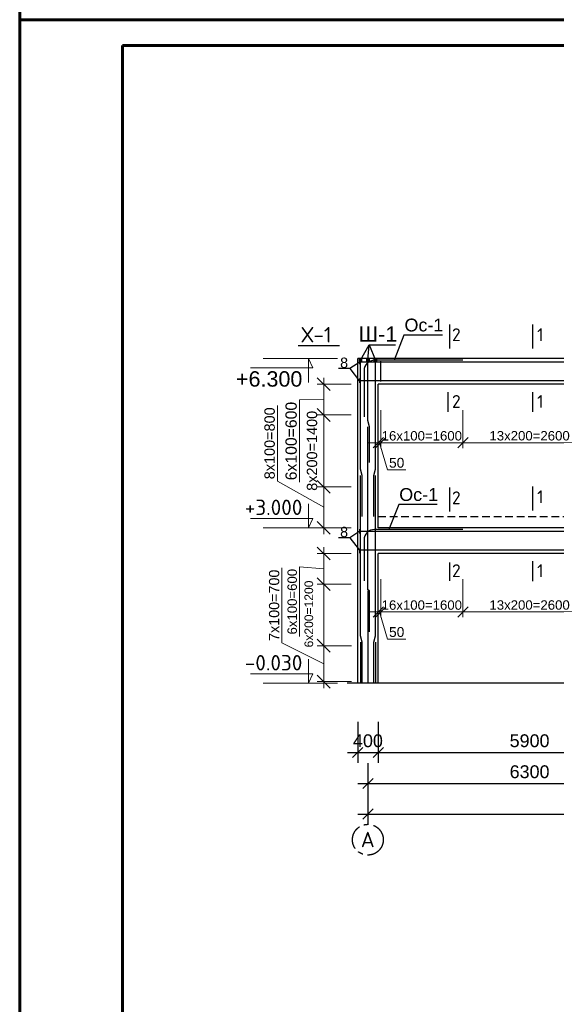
# Model space of a CAD drawing. Header units: millimetres. Extents: x 2063114 to 14983986, y -126020516 to 213791.
# Tile 511 of 656: x 2320392 to 2330848, y -528889 to -509691. Entities that reach past the tile are written whole.
import ezdxf

# ---------------------------------------------------------------- set-up
doc = ezdxf.new("R2010")
doc.units = ezdxf.units.MM
for name, pattern in [('ACAD_ISO04W100', [30, 24, -3, 0, -3]), ('ACAD_ISO10W100', [18, 12, -3, 0, -3]), ('осевая', [50.8, 31.75, -6.35, 6.35, -6.35]), ('штриховая', [0.75, 0.5, -0.25])]:
    doc.linetypes.add(name, pattern=pattern)
doc.layers.get('Defpoints').update_dxf_attribs({"color": 6, "lineweight": 35})
for name, color, linetype, lineweight in [('.', 7, 'Continuous', 15), ('оси', 22, 'ACAD_ISO04W100', 13), ('РАЗМЕР АР', 150, 'Continuous', 20)]:
    doc.layers.add(name, color=color, linetype=linetype, lineweight=lineweight)
doc.layers.add('_print', color=6, linetype='Continuous', lineweight=60, plot=False)
doc.layers.add('пунктир', color=1, linetype='ACAD_ISO10W100')
doc.styles.add('seviyorum', font='times.ttf')
doc.styles.get("Standard").update_dxf_attribs({"font": 'arial.ttf'})
doc.styles.add('СПДС', font='isocpeur.ttf')
doc.dimstyles.new('1-100', dxfattribs={"dimtxt": 300, "dimasz": 250, "dimexe": 130, "dimexo": 130, "dimgap": 50, "dimtad": 1, "dimdec": 0, "dimtxsty": 'seviyorum', "dimblk": 'OBLIQUE', "dimcen": 250, "dimdle": 125, "dimclrd": 256, "dimclre": 256, "dimclrt": 256, "dimadec": 0, "dimazin": 0, "dimtfac": 1, "dimtdec": 0, "dimtmove": 1, "dimatfit": 3, "dimldrblk": 'OBLIQUE', "dimfxl": 200, "dimlwd": -1, "dimlwe": -1, "dimarcsym": 0})
doc.dimstyles.new('STANDARD$0', dxfattribs={"dimtxt": 250, "dimasz": 200, "dimexe": 200, "dimexo": 300, "dimgap": 100, "dimtad": 1, "dimdec": 0, "dimzin": 1, "dimdsep": 46, "dimtxsty": 'Standard', "dimblk1": 'OBLIQUE', "dimblk2": 'OBLIQUE', "dimsah": 1, "dimcen": 2.5, "dimdle": 200, "dimadec": 0, "dimazin": 0, "dimtfac": 1, "dimtdec": 0, "dimtmove": 0, "dimatfit": 3, "dimldrblk": 'OBLIQUE', "dimfxl": 600, "dimfxlon": 1, "dimtolj": 1, "dimtzin": 1, "dimarcsym": 0})

# ---------------------------------------------------------------- blocks, each defined once
blk = doc.blocks.new('*U1590')
at = {"color": 0, "ltscale": 25}
blk.add_lwpolyline([(-59400, 42000), (0, 42000), (0, 0), (-59400, 0)], close=True, dxfattribs=at)
at = {"color": 0, "lineweight": 60, "ltscale": 25}
blk.add_lwpolyline([(-57400, 41500), (-500, 41500), (-500, 500), (-57400, 500)], close=True, dxfattribs=at)
blk = doc.blocks.new('_Oblique')
at = {"color": 0, "linetype": 'ByBlock', "lineweight": -2}
blk.add_line((-0.5, -0.5), (0.5, 0.5), dxfattribs=at)
blk = doc.blocks.new('*D1841')
at = {"layer": 'Defpoints', "color": 0, "lineweight": 30, "ltscale": 100, "transparency": 16777216}
for p in [(2326316, -517398), (2326978, -517398), (2326978, -518798)]:
    blk.add_point(p, dxfattribs=at)
at = {"layer": 'РАЗМЕР АР', "ltscale": 100, "transparency": 16777216}
for p, q in [((2326316, -518923), (2326316, -517273)), ((2326848, -517398), (2326186, -517398)), ((2326848, -518798), (2326186, -518798))]:
    blk.add_line(p, q, dxfattribs=at)
at = {"layer": 'РАЗМЕР АР', "ltscale": 100, "transparency": 16777216, "xscale": 250, "yscale": 250, "zscale": 250}
for p, rotation in [((2326316, -517398), 90), ((2326316, -518798), 270)]:
    blk.add_blockref('_Oblique', p, dxfattribs=dict(at, rotation=rotation))
at = {"layer": 'РАЗМЕР АР', "ltscale": 100, "transparency": 16777216, "insert": (2326089, -518098), "char_height": 220, "attachment_point": 5, "rotation": 90}
blk.add_mtext('{\\H0.91667x;8х200=1400}', dxfattribs=at)
blk = doc.blocks.new('*D1842')
at = {"layer": 'Defpoints', "color": 0, "lineweight": 30, "ltscale": 100, "transparency": 16777216}
for p in [(2326316, -518798), (2326812, -518798), (2326978, -519598)]:
    blk.add_point(p, dxfattribs=at)
at = {"layer": 'РАЗМЕР АР', "ltscale": 100, "transparency": 16777216}
for p, q in [((2325416, -518690), (2325416, -517213)), ((2326316, -519198), (2325416, -518690)), ((2326316, -519723), (2326316, -518673)), ((2326682, -518798), (2326186, -518798)), ((2326848, -519598), (2326186, -519598))]:
    blk.add_line(p, q, dxfattribs=at)
at = {"layer": 'РАЗМЕР АР', "ltscale": 100, "transparency": 16777216, "xscale": 250, "yscale": 250, "zscale": 250}
for p, rotation in [((2326316, -518798), 90), ((2326316, -519598), 270)]:
    blk.add_blockref('_Oblique', p, dxfattribs=dict(at, rotation=rotation))
at = {"layer": 'РАЗМЕР АР', "ltscale": 100, "transparency": 16777216, "insert": (2325263, -517951), "char_height": 220, "attachment_point": 5, "rotation": 90}
blk.add_mtext('{\\H0.91667x;8x100=800}', dxfattribs=at)
blk = doc.blocks.new('*D1843')
at = {"layer": 'Defpoints', "color": 0, "lineweight": 30, "ltscale": 100, "transparency": 16777216}
for p in [(2326316, -516798), (2326978, -516798), (2326978, -517398)]:
    blk.add_point(p, dxfattribs=at)
at = {"layer": 'РАЗМЕР АР', "ltscale": 100, "transparency": 16777216}
for p, q in [((2326848, -516798), (2326186, -516798)), ((2326316, -517523), (2326316, -516673)), ((2326316, -517098), (2325845, -517105)), ((2325845, -517105), (2325845, -518709)), ((2326848, -517398), (2326186, -517398))]:
    blk.add_line(p, q, dxfattribs=at)
at = {"layer": 'РАЗМЕР АР', "ltscale": 100, "transparency": 16777216, "xscale": 250, "yscale": 250, "zscale": 250}
for p, rotation in [((2326316, -516798), 90), ((2326316, -517398), 270)]:
    blk.add_blockref('_Oblique', p, dxfattribs=dict(at, rotation=rotation))
at = {"layer": 'РАЗМЕР АР', "ltscale": 100, "transparency": 16777216, "insert": (2325682, -517907), "char_height": 220, "attachment_point": 5, "rotation": 90}
blk.add_mtext('6x100=600', dxfattribs=at)
blk = doc.blocks.new('*D1848')
at = {"layer": 'Defpoints', "color": 0, "lineweight": 30, "ltscale": 100, "transparency": 16777216}
for p in [(2329028, -517198), (2331628, -517198), (2331628, -517939)]:
    blk.add_point(p, dxfattribs=at)
at = {"layer": 'РАЗМЕР АР', "ltscale": 100, "transparency": 16777216}
for p, q in [((2329028, -517302), (2329028, -518043)), ((2331628, -517302), (2331628, -518043)), ((2328928, -517939), (2331728, -517939))]:
    blk.add_line(p, q, dxfattribs=at)
at = {"layer": 'РАЗМЕР АР', "ltscale": 100, "transparency": 16777216, "xscale": 200, "yscale": 200, "zscale": 200, "rotation": 180}
blk.add_blockref('_Oblique', (2329028, -517939), dxfattribs=at)
at = {"layer": 'РАЗМЕР АР', "ltscale": 100, "transparency": 16777216, "xscale": 200, "yscale": 200, "zscale": 200}
blk.add_blockref('_Oblique', (2331628, -517939), dxfattribs=at)
at = {"layer": 'РАЗМЕР АР', "ltscale": 100, "transparency": 16777216, "insert": (2330328, -517805), "char_height": 192, "attachment_point": 5}
blk.add_mtext('{\\H0.95833x;13x200=2600}', dxfattribs=at)
blk = doc.blocks.new('*D1849')
at = {"layer": 'Defpoints', "color": 0, "lineweight": 30, "ltscale": 100, "transparency": 16777216}
for p in [(2327428, -517198), (2329028, -517198), (2327428, -517939)]:
    blk.add_point(p, dxfattribs=at)
at = {"layer": 'РАЗМЕР АР', "ltscale": 100, "transparency": 16777216}
for p, q in [((2327428, -517302), (2327428, -518043)), ((2329028, -517302), (2329028, -518043)), ((2329128, -517939), (2327328, -517939))]:
    blk.add_line(p, q, dxfattribs=at)
at = {"layer": 'РАЗМЕР АР', "ltscale": 100, "transparency": 16777216, "xscale": 200, "yscale": 200, "zscale": 200, "rotation": 180}
blk.add_blockref('_Oblique', (2327428, -517939), dxfattribs=at)
at = {"layer": 'РАЗМЕР АР', "ltscale": 100, "transparency": 16777216, "xscale": 200, "yscale": 200, "zscale": 200}
blk.add_blockref('_Oblique', (2329028, -517939), dxfattribs=at)
at = {"layer": 'РАЗМЕР АР', "ltscale": 100, "transparency": 16777216, "insert": (2328228, -517806), "char_height": 192, "attachment_point": 5}
blk.add_mtext('{\\H0.95833x;16x100=1600}', dxfattribs=at)
blk = doc.blocks.new('*D1852')
at = {"layer": 'Defpoints', "color": 0, "lineweight": 30, "ltscale": 100, "transparency": 16777216}
for p in [(2327428, -517198), (2327378, -517588), (2327378, -517939)]:
    blk.add_point(p, dxfattribs=at)
at = {"layer": 'РАЗМЕР АР', "ltscale": 100, "transparency": 16777216}
for p, q in [((2327428, -517302), (2327428, -518043)), ((2327378, -517692), (2327378, -518043)), ((2327378, -517939), (2327178, -517939)), ((2327428, -517939), (2327378, -517939)), ((2327428, -517939), (2327378, -517939)), ((2327403, -517939), (2327561, -518470)), ((2327428, -517939), (2327628, -517939)), ((2327561, -518470), (2327915, -518470))]:
    blk.add_line(p, q, dxfattribs=at)
at = {"layer": 'РАЗМЕР АР', "ltscale": 100, "transparency": 16777216, "xscale": 200, "yscale": 200, "zscale": 200}
blk.add_blockref('_Oblique', (2327378, -517939), dxfattribs=at)
at = {"layer": 'РАЗМЕР АР', "ltscale": 100, "transparency": 16777216, "xscale": 200, "yscale": 200, "zscale": 200, "rotation": 180}
blk.add_blockref('_Oblique', (2327428, -517939), dxfattribs=at)
at = {"layer": 'РАЗМЕР АР', "ltscale": 100, "transparency": 16777216, "insert": (2327738, -518332), "char_height": 192, "attachment_point": 5}
blk.add_mtext('50', dxfattribs=at)
blk = doc.blocks.new('*D1873')
at = {"layer": 'Defpoints', "color": 0, "lineweight": 30, "ltscale": 100, "transparency": 16777216}
for p in [(2329028, -520498), (2331628, -520498), (2331628, -521239)]:
    blk.add_point(p, dxfattribs=at)
at = {"layer": 'РАЗМЕР АР', "ltscale": 100, "transparency": 16777216}
for p, q in [((2329028, -520602), (2329028, -521343)), ((2331628, -520602), (2331628, -521343)), ((2328928, -521239), (2331728, -521239))]:
    blk.add_line(p, q, dxfattribs=at)
at = {"layer": 'РАЗМЕР АР', "ltscale": 100, "transparency": 16777216, "xscale": 200, "yscale": 200, "zscale": 200, "rotation": 180}
blk.add_blockref('_Oblique', (2329028, -521239), dxfattribs=at)
at = {"layer": 'РАЗМЕР АР', "ltscale": 100, "transparency": 16777216, "xscale": 200, "yscale": 200, "zscale": 200}
blk.add_blockref('_Oblique', (2331628, -521239), dxfattribs=at)
at = {"layer": 'РАЗМЕР АР', "ltscale": 100, "transparency": 16777216, "insert": (2330328, -521105), "char_height": 192, "attachment_point": 5}
blk.add_mtext('{\\H0.95833x;13x200=2600}', dxfattribs=at)
blk = doc.blocks.new('*D1874')
at = {"layer": 'Defpoints', "color": 0, "lineweight": 30, "ltscale": 100, "transparency": 16777216}
for p in [(2327428, -520498), (2329028, -520498), (2327428, -521239)]:
    blk.add_point(p, dxfattribs=at)
at = {"layer": 'РАЗМЕР АР', "ltscale": 100, "transparency": 16777216}
for p, q in [((2327428, -520602), (2327428, -521343)), ((2329028, -520602), (2329028, -521343)), ((2329128, -521239), (2327328, -521239))]:
    blk.add_line(p, q, dxfattribs=at)
at = {"layer": 'РАЗМЕР АР', "ltscale": 100, "transparency": 16777216, "xscale": 200, "yscale": 200, "zscale": 200, "rotation": 180}
blk.add_blockref('_Oblique', (2327428, -521239), dxfattribs=at)
at = {"layer": 'РАЗМЕР АР', "ltscale": 100, "transparency": 16777216, "xscale": 200, "yscale": 200, "zscale": 200}
blk.add_blockref('_Oblique', (2329028, -521239), dxfattribs=at)
at = {"layer": 'РАЗМЕР АР', "ltscale": 100, "transparency": 16777216, "insert": (2328228, -521106), "char_height": 192, "attachment_point": 5}
blk.add_mtext('{\\H0.95833x;16x100=1600}', dxfattribs=at)
blk = doc.blocks.new('*D1877')
at = {"layer": 'Defpoints', "color": 0, "lineweight": 30, "ltscale": 100, "transparency": 16777216}
for p in [(2327428, -520498), (2327378, -520888), (2327378, -521239)]:
    blk.add_point(p, dxfattribs=at)
at = {"layer": 'РАЗМЕР АР', "ltscale": 100, "transparency": 16777216}
for p, q in [((2327428, -520602), (2327428, -521343)), ((2327378, -520992), (2327378, -521343)), ((2327378, -521239), (2327178, -521239)), ((2327428, -521239), (2327378, -521239)), ((2327428, -521239), (2327378, -521239)), ((2327403, -521239), (2327561, -521770)), ((2327428, -521239), (2327628, -521239)), ((2327561, -521770), (2327915, -521770))]:
    blk.add_line(p, q, dxfattribs=at)
at = {"layer": 'РАЗМЕР АР', "ltscale": 100, "transparency": 16777216, "xscale": 200, "yscale": 200, "zscale": 200}
blk.add_blockref('_Oblique', (2327378, -521239), dxfattribs=at)
at = {"layer": 'РАЗМЕР АР', "ltscale": 100, "transparency": 16777216, "xscale": 200, "yscale": 200, "zscale": 200, "rotation": 180}
blk.add_blockref('_Oblique', (2327428, -521239), dxfattribs=at)
at = {"layer": 'РАЗМЕР АР', "ltscale": 100, "transparency": 16777216, "insert": (2327738, -521632), "char_height": 192, "attachment_point": 5}
blk.add_mtext('50', dxfattribs=at)
blk = doc.blocks.new('*D1878')
at = {"layer": 'Defpoints', "color": 0, "lineweight": 30, "ltscale": 150, "transparency": 16777216}
for p in [(2326978, -522977), (2327378, -522977), (2327378, -523980)]:
    blk.add_point(p, dxfattribs=at)
at = {"layer": 'РАЗМЕР АР', "color": 0, "lineweight": -2, "ltscale": 150, "transparency": 16777216}
for p, q in [((2326978, -523380), (2326978, -524180)), ((2327378, -523380), (2327378, -524180)), ((2326778, -523980), (2327578, -523980))]:
    blk.add_line(p, q, dxfattribs=at)
at = {"layer": 'РАЗМЕР АР', "color": 0, "lineweight": -2, "ltscale": 150, "transparency": 16777216, "xscale": 200, "yscale": 200, "zscale": 200, "rotation": 180}
blk.add_blockref('_Oblique', (2326978, -523980), dxfattribs=at)
at = {"layer": 'РАЗМЕР АР', "color": 0, "lineweight": -2, "ltscale": 150, "transparency": 16777216, "xscale": 200, "yscale": 200, "zscale": 200}
blk.add_blockref('_Oblique', (2327378, -523980), dxfattribs=at)
at = {"layer": 'РАЗМЕР АР', "color": 0, "ltscale": 150, "transparency": 16777216, "insert": (2327178, -523752), "char_height": 250, "attachment_point": 5}
blk.add_mtext('\\A1;400', dxfattribs=at)
blk = doc.blocks.new('*D1879')
at = {"layer": 'Defpoints', "color": 0, "lineweight": 30, "ltscale": 150, "transparency": 16777216}
for p in [(2327378, -522977), (2333278, -522977), (2333278, -523980)]:
    blk.add_point(p, dxfattribs=at)
at = {"layer": 'РАЗМЕР АР', "color": 0, "lineweight": -2, "ltscale": 150, "transparency": 16777216}
for p, q in [((2327378, -523380), (2327378, -524180)), ((2333278, -523380), (2333278, -524180)), ((2327178, -523980), (2333478, -523980))]:
    blk.add_line(p, q, dxfattribs=at)
at = {"layer": 'РАЗМЕР АР', "color": 0, "lineweight": -2, "ltscale": 150, "transparency": 16777216, "xscale": 200, "yscale": 200, "zscale": 200, "rotation": 180}
blk.add_blockref('_Oblique', (2327378, -523980), dxfattribs=at)
at = {"layer": 'РАЗМЕР АР', "color": 0, "lineweight": -2, "ltscale": 150, "transparency": 16777216, "xscale": 200, "yscale": 200, "zscale": 200}
blk.add_blockref('_Oblique', (2333278, -523980), dxfattribs=at)
at = {"layer": 'РАЗМЕР АР', "color": 0, "ltscale": 150, "transparency": 16777216, "insert": (2330328, -523752), "char_height": 250, "attachment_point": 5}
blk.add_mtext('\\A1;5900', dxfattribs=at)
blk = doc.blocks.new('*D1880')
at = {"layer": 'Defpoints', "color": 0, "lineweight": 30, "ltscale": 150, "transparency": 16777216}
for p in [(2327178, -523888), (2333478, -523888), (2333478, -524584)]:
    blk.add_point(p, dxfattribs=at)
at = {"layer": 'РАЗМЕР АР', "color": 0, "lineweight": -2, "ltscale": 150, "transparency": 16777216}
for p, q in [((2327178, -524188), (2327178, -524784)), ((2333478, -524188), (2333478, -524784)), ((2326978, -524584), (2333678, -524584))]:
    blk.add_line(p, q, dxfattribs=at)
at = {"layer": 'РАЗМЕР АР', "color": 0, "lineweight": -2, "ltscale": 150, "transparency": 16777216, "xscale": 200, "yscale": 200, "zscale": 200, "rotation": 180}
blk.add_blockref('_Oblique', (2327178, -524584), dxfattribs=at)
at = {"layer": 'РАЗМЕР АР', "color": 0, "lineweight": -2, "ltscale": 150, "transparency": 16777216, "xscale": 200, "yscale": 200, "zscale": 200}
blk.add_blockref('_Oblique', (2333478, -524584), dxfattribs=at)
at = {"layer": 'РАЗМЕР АР', "color": 0, "ltscale": 150, "transparency": 16777216, "insert": (2330328, -524356), "char_height": 250, "attachment_point": 5}
blk.add_mtext('\\A1;6300', dxfattribs=at)
blk = doc.blocks.new('*D1881')
at = {"layer": 'Defpoints', "color": 0, "lineweight": 30, "ltscale": 150, "transparency": 16777216}
for p in [(2346078, -522977), (2327178, -523980), (2346078, -525180)]:
    blk.add_point(p, dxfattribs=at)
at = {"layer": 'РАЗМЕР АР', "color": 0, "lineweight": -2, "ltscale": 150, "transparency": 16777216}
for p, q in [((2327178, -524580), (2327178, -525380)), ((2346078, -524580), (2346078, -525380)), ((2326978, -525180), (2346278, -525180))]:
    blk.add_line(p, q, dxfattribs=at)
at = {"layer": 'РАЗМЕР АР', "color": 0, "lineweight": -2, "ltscale": 150, "transparency": 16777216, "xscale": 200, "yscale": 200, "zscale": 200, "rotation": 180}
blk.add_blockref('_Oblique', (2327178, -525180), dxfattribs=at)
at = {"layer": 'РАЗМЕР АР', "color": 0, "lineweight": -2, "ltscale": 150, "transparency": 16777216, "xscale": 200, "yscale": 200, "zscale": 200}
blk.add_blockref('_Oblique', (2346078, -525180), dxfattribs=at)
at = {"layer": 'РАЗМЕР АР', "color": 0, "ltscale": 150, "transparency": 16777216, "insert": (2336628, -524952), "char_height": 250, "attachment_point": 5}
blk.add_mtext('\\A1;18900', dxfattribs=at)
blk = doc.blocks.new('*D1762')
at = {"layer": 'Defpoints', "color": 0, "lineweight": 30, "ltscale": 100, "transparency": 16777216}
for p in [(2326316, -520698), (2326978, -520698), (2326988, -521898)]:
    blk.add_point(p, dxfattribs=at)
at = {"layer": 'РАЗМЕР АР', "ltscale": 100, "transparency": 16777216}
for p, q in [((2326316, -522023), (2326316, -520573)), ((2326848, -520698), (2326186, -520698)), ((2326858, -521898), (2326186, -521898))]:
    blk.add_line(p, q, dxfattribs=at)
at = {"layer": 'РАЗМЕР АР', "ltscale": 100, "transparency": 16777216, "xscale": 250, "yscale": 250, "zscale": 250}
for p, rotation in [((2326316, -520698), 90), ((2326316, -521898), 270)]:
    blk.add_blockref('_Oblique', p, dxfattribs=dict(at, rotation=rotation))
at = {"layer": 'РАЗМЕР АР', "ltscale": 100, "transparency": 16777216, "insert": (2326027, -521279), "char_height": 230, "attachment_point": 5, "rotation": 90}
blk.add_mtext('{\\H0.73333x;6х200=1200}', dxfattribs=at)
blk = doc.blocks.new('*D1763')
at = {"layer": 'Defpoints', "color": 0, "lineweight": 30, "ltscale": 100, "transparency": 16777216}
for p in [(2326316, -520098), (2326978, -520098), (2326978, -520698)]:
    blk.add_point(p, dxfattribs=at)
at = {"layer": 'РАЗМЕР АР', "ltscale": 100, "transparency": 16777216}
for p, q in [((2326316, -520823), (2326316, -519973)), ((2326848, -520098), (2326186, -520098)), ((2326316, -520398), (2325846, -520361)), ((2325846, -520361), (2325846, -521718)), ((2326848, -520698), (2326186, -520698))]:
    blk.add_line(p, q, dxfattribs=at)
at = {"layer": 'РАЗМЕР АР', "ltscale": 100, "transparency": 16777216, "xscale": 250, "yscale": 250, "zscale": 250}
for p, rotation in [((2326316, -520098), 90), ((2326316, -520698), 270)]:
    blk.add_blockref('_Oblique', p, dxfattribs=dict(at, rotation=rotation))
at = {"layer": 'РАЗМЕР АР', "ltscale": 100, "transparency": 16777216, "insert": (2325703, -521039), "char_height": 230, "attachment_point": 5, "rotation": 90}
blk.add_mtext('{\\H0.8x;6х100=600}', dxfattribs=at)
blk = doc.blocks.new('*D1764')
at = {"layer": 'Defpoints', "color": 0, "lineweight": 30, "ltscale": 100, "transparency": 16777216}
for p in [(2326988, -521898), (2326316, -522598), (2326988, -522598)]:
    blk.add_point(p, dxfattribs=at)
at = {"layer": 'РАЗМЕР АР', "ltscale": 100, "transparency": 16777216}
for p, q in [((2325503, -521841), (2325503, -520377)), ((2326316, -521773), (2326316, -522723)), ((2326316, -522248), (2325503, -521841)), ((2326858, -521898), (2326186, -521898)), ((2326858, -522598), (2326186, -522598))]:
    blk.add_line(p, q, dxfattribs=at)
at = {"layer": 'РАЗМЕР АР', "ltscale": 100, "transparency": 16777216, "xscale": 250, "yscale": 250, "zscale": 250}
for p, rotation in [((2326316, -521898), 90), ((2326316, -522598), 270)]:
    blk.add_blockref('_Oblique', p, dxfattribs=dict(at, rotation=rotation))
at = {"layer": 'РАЗМЕР АР', "ltscale": 100, "transparency": 16777216, "insert": (2325351, -521109), "char_height": 200, "attachment_point": 5, "rotation": 90}
blk.add_mtext('7х100=700', dxfattribs=at)

msp = doc.modelspace()

# ---------------------------------------------------------------- linework, layer by layer
at = {"lineweight": 30, "ltscale": 100}
for p, q in [((2328767.84281, -515633.35485), (2328767.84281, -516100.39401)), ((2330381.86571, -515633.35485), (2330381.86571, -516100.39401)), ((2327377.98785, -516297.69294), (2326977.98785, -516297.69294)), ((2326977.98785, -522627.69294), (2326977.98785, -516297.69294)), ((2333277.98785, -516297.69294), (2327377.98785, -516297.69294)), ((2327427.98785, -516747.69294), (2327427.98785, -516347.69294)), ((2333277.98785, -516797.69294), (2327377.98785, -516797.69294)), ((2327377.98785, -519597.69294), (2327377.98785, -516797.69294)), ((2328737.70101, -516951.9747), (2328737.70101, -517338.92343)), ((2330381.86571, -516951.9747), (2330381.86571, -517338.92343)), ((2328767.84281, -518813.51869), (2328767.84281, -519280.55786)), ((2330381.86571, -518793.23577), (2330381.86571, -519260.27493)), ((2333277.98785, -519597.69294), (2327377.98785, -519597.69294)), ((2327377.98785, -522627.69294), (2327377.98785, -520097.69294)), ((2333277.98785, -520097.69294), (2327377.98785, -520097.69294)), ((2330381.86571, -520251.9747), (2330381.86571, -520638.92343)), ((2328767.84281, -520272.25763), (2328767.84281, -520631.15438)), ((2347767.98785, -522627.69294), (2326770.37155, -522627.69294))]:
    msp.add_line(p, q, dxfattribs=at)
for p, q in [((2327879.362, -515841.63471), (2327689.9483, -516332.38448)), ((2328631.75995, -515841.63471), (2327879.362, -515841.63471)), ((2327016.98785, -516366.44859), (2326822.77728, -516492.4924)), ((2326822.77728, -516492.4924), (2326607.51056, -516492.4924)), ((2326822.77728, -516492.4924), (2327015.98785, -516737.41618)), ((2327777.32002, -519141.63471), (2327587.90633, -519632.38448)), ((2328529.71797, -519141.63471), (2327777.32002, -519141.63471)), ((2327016.98785, -519666.44859), (2326822.77728, -519792.4924)), ((2326822.77728, -519792.4924), (2326607.51056, -519792.4924)), ((2326822.77728, -519792.4924), (2327015.98785, -520037.41618))]:
    msp.add_line(p, q)
at = {"ltscale": 100}
msp.add_line((2326625.88692, -516047.69294), (2325820.07598, -516047.69294), dxfattribs=at)
at = {"color": 5, "lineweight": 30}
for p, q in [((2327177.98785, -520827.69294), (2327177.98785, -522627.69294)), ((2327032.98785, -521827.69294), (2327032.98785, -522627.69294)), ((2327322.98785, -521827.69294), (2327322.98785, -522627.69294))]:
    msp.add_line(p, q, dxfattribs=at)
at = {"ltscale": 100}
for points in [[(2327032.98785, -516327.69294), (2327205.05121, -516031.98606), (2327322.98785, -516327.69294)], [(2327177.98785, -516327.69294), (2327205.05121, -516031.98606)], [(2327205.05121, -516031.98606), (2327713.82602, -516031.98606)]]:
    msp.add_lwpolyline(points, dxfattribs=at)
at = {"color": 1, "lineweight": 60, "ltscale": 100}
for points in [[(2326997.98785, -516327.69294), (2327067.98785, -516327.69294)], [(2327142.98785, -516327.69294), (2327212.98785, -516327.69294)], [(2327287.98785, -516327.69294), (2327357.98785, -516327.69294)]]:
    msp.add_lwpolyline(points, dxfattribs=at)
at = {"color": 1, "lineweight": 30}
for points in [[(2327016.98785, -516408.05453), (2327017.98785, -516408.05453), (2327017.98785, -516328.05453), (2327016.98785, -516328.05453)], [(2327016.98785, -516769.7183), (2327017.98785, -516769.7183), (2327017.98785, -516689.7183), (2327016.98785, -516689.7183)], [(2327016.98785, -516769.7183), (2327017.98785, -516769.7183), (2327017.98785, -516689.7183), (2327016.98785, -516689.7183)], [(2327016.98785, -519708.05453), (2327017.98785, -519708.05453), (2327017.98785, -519628.05453), (2327016.98785, -519628.05453)], [(2327016.98785, -520092.69294), (2327017.98785, -520092.69294), (2327017.98785, -520012.69294), (2327016.98785, -520012.69294)], [(2327016.98785, -520092.69294), (2327017.98785, -520092.69294), (2327017.98785, -520012.69294), (2327016.98785, -520012.69294)]]:
    msp.add_lwpolyline(points, close=True, dxfattribs=at)
at = {"color": 24, "lineweight": 30}
for points in [[(2332775.98785, -516395.45824), (2331675.98785, -516395.45824), (2331624.71298, -516368.05453), (2327016.98785, -516368.05453)], [(2327017.98785, -516727.33135), (2335292.36528, -516727.33135)], [(2332775.98785, -519695.45824), (2331675.98785, -519695.45824), (2331624.71298, -519668.05453), (2327016.98785, -519668.05453)], [(2327017.98785, -520027.33135), (2335292.36528, -520027.33135)]]:
    msp.add_lwpolyline(points, dxfattribs=at)
at = {"color": 96, "lineweight": 30, "ltscale": 100}
for points in [[(2327062.98785, -519377.69294), (2327062.98785, -518577.69294), (2327032.98785, -518454.77297), (2327032.98785, -516327.69294)], [(2327207.98785, -518327.69294), (2327207.98785, -517627.69294), (2327177.98785, -517504.77297), (2327177.98785, -516327.69294)], [(2327292.98785, -519377.69294), (2327292.98785, -518577.69294), (2327322.98785, -518454.77297), (2327322.98785, -516327.69294)], [(2327207.98785, -521627.69294), (2327207.98785, -520827.69294), (2327177.98785, -520804.77297), (2327177.98785, -517627.69294)], [(2327062.98785, -522627.69294), (2327062.98785, -521827.69294), (2327032.98785, -521704.77297), (2327032.98785, -518577.69294)], [(2327292.98785, -522627.69294), (2327292.98785, -521827.69294), (2327322.98785, -521704.77297), (2327322.98785, -518577.69294)]]:
    msp.add_lwpolyline(points, dxfattribs=at)
at = {"color": 1, "lineweight": 30}
for points in [[(2329027.98785, -516332.38448), (2327303.08604, -516332.38448, 0.4142135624), (2327103.08604, -516532.38448), (2327103.08604, -517432.38448)], [(2329027.98785, -519632.38448), (2327303.08604, -519632.38448, 0.4142135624), (2327103.08604, -519832.38448), (2327103.08604, -520632.38448)]]:
    msp.add_lwpolyline(points, format="xyb", dxfattribs=at)
at = {"linetype": 'штриховая', "ltscale": 300}
msp.add_lwpolyline([(2327377.98785, -519377.69294), (2333277.98785, -519377.69294)], dxfattribs=at)
at = {"layer": '_print', "ltscale": 100}
for points in [[(2379792.08613, -509691.31434), (2320392.08613, -509691.31434), (2320392.08613, -467691.31434), (2379792.08613, -467691.31434)], [(2379792.08613, -551691.31434), (2320392.08613, -551691.31434), (2320392.08613, -509691.31434), (2379792.08613, -509691.31434)]]:
    msp.add_lwpolyline(points, close=True, dxfattribs=at)
at = {"layer": 'оси', "color": 0, "linetype": 'ByBlock', "ltscale": 500}
for p, q in [((2326584.08919, -516297.69294), (2325138.68618, -516297.69294)), ((2326022.10083, -516297.69294), (2326022.10083, -516764.62895)), ((2326022.10083, -516297.69294), (2326101.04375, -516477.81583)), ((2326101.04375, -516477.81583), (2324892.3664, -516477.81583)), ((2326022.10083, -519597.69294), (2326022.10083, -519130.75692)), ((2326101.04375, -519417.57004), (2324892.3664, -519417.57004)), ((2326022.10083, -519597.69294), (2326101.04375, -519417.57004)), ((2326584.08919, -519597.69294), (2325138.68618, -519597.69294)), ((2326022.10083, -522627.69294), (2326022.10083, -522160.75692)), ((2326101.04375, -522447.57004), (2324892.3664, -522447.57004)), ((2326022.10083, -522627.69294), (2326101.04375, -522447.57004)), ((2326584.08919, -522627.69294), (2325138.68618, -522627.69294))]:
    msp.add_line(p, q, dxfattribs=at)
at = {"layer": 'пунктир', "linetype": 'осевая', "ltscale": 15}
msp.add_circle((2327176.38444, -525679.84318), 300, dxfattribs=at)

# ---------------------------------------------------------------- block references
msp.add_blockref('*U1590', (2379792.08613, -551691.31434))

# ---------------------------------------------------------------- texts
at = {"layer": '.', "ltscale": 100, "char_height": 250, "width": 702.5, "attachment_point": 4}
for insert in [(2327890.29355, -515646.52416), (2327788.25158, -518951.77956)]:
    msp.add_mtext('Ос-1', dxfattribs=dict(at, insert=insert))
for s, height, p in [('Ш-1', 300, (2326993.42013, -515971.57195)), ('8', 200, (2326636.09693, -516479.49396)), ('8', 200, (2326636.09693, -519779.49396))]:
    msp.add_text(s, height=height).set_placement(p)
at = {"width": 114.3068182}
for s, insert, char_height, attachment_point in [('{\\fISOCPEUR|b0|i0|c204|p34;Х-1}', (2325883.15107, -515983.81337), 300, 7), ('{\\fISOCPEUR|b0|i0|c204|p34;2}', (2328985.45514, -515708.7517), 250, 3), ('{\\fISOCPEUR|b0|i0|c204|p34;1}', (2330599.47803, -515708.7517), 250, 3), ('{\\fISOCPEUR|b0|i0|c204|p34;2}', (2328985.45514, -517010.22756), 250, 3), ('{\\fISOCPEUR|b0|i0|c204|p34;1}', (2330599.47803, -517010.22756), 250, 3), ('{\\fISOCPEUR|b0|i0|c204|p34;2}', (2328985.45514, -518888.91555), 250, 3), ('{\\fISOCPEUR|b0|i0|c204|p34;1}', (2330599.47803, -518868.63262), 250, 3), ('{\\fISOCPEUR|b0|i0|c204|p34;2}', (2328985.45514, -520310.22756), 250, 3), ('{\\fISOCPEUR|b0|i0|c204|p34;1}', (2330599.47803, -520310.22756), 250, 3)]:
    msp.add_mtext(s, dxfattribs=dict(at, insert=insert, char_height=char_height, attachment_point=attachment_point))
at = {"color": 0, "linetype": 'ByBlock', "char_height": 300, "width": 2567.1619147}
for s, insert, attachment_point in [('+6.300', (2325899.90306, -516545.98162), 3), ('{\\fISOCPEUR|b0|i0|c204|p34;+3.000}', (2325899.90306, -519349.40426), 9), ('{\\fISOCPEUR|b0|i0|c204|p34;-0.030}', (2325899.90306, -522379.40426), 9)]:
    msp.add_mtext(s, dxfattribs=dict(at, insert=insert, attachment_point=attachment_point))
at = {"layer": 'пунктир', "insert": (2327174.3075, -525525.82903), "char_height": 300, "width": 255.0496237, "attachment_point": 2, "style": 'СПДС'}
msp.add_mtext('А', dxfattribs=at)

# ---------------------------------------------------------------- dimensions: what is measured, and where the dimension line sits
at = {"layer": 'РАЗМЕР АР', "ltscale": 100}
for base, p1, p2, text, override, picture, middle in [((2326316.12212, -516797.69294), (2326977.98785, -517397.69294), (2326977.98785, -516797.69294), '6x100=<>', {"dimtxt": 220, "dimtxsty": 'Standard'}, '*D1843', (2325844.54854, -517155.21774)), ((2326316.12212, -518797.69294), (2326977.98785, -519597.69294), (2326811.58701, -518797.69294), '{\\H0.91667x;8x100=<>}', {"dimtxt": 220, "dimtxsty": 'Standard'}, '*D1842', (2325415.60566, -518640.05883)), ((2326316.12212, -517397.69294), (2326977.98785, -518797.69294), (2326977.98785, -517397.69294), '{\\H0.91667x;8х200=<>}', {"dimtxt": 220, "dimtxsty": 'Standard'}, '*D1841', (2326241.97874, -518097.69294)), ((2326316.12212, -520097.69294), (2326977.98785, -520697.69294), (2326977.98785, -520097.69294), '{\\H0.8x;6х100=<>}', {"dimtxt": 230, "dimtxsty": 'Standard'}, '*D1763', (2325846.47823, -520410.808)), ((2326316.12212, -522597.69294), (2326987.98785, -521897.69294), (2326987.98785, -522597.69294), '7х100=<>', {"dimtxt": 200, "dimtxsty": 'Standard'}, '*D1764', (2325502.90039, -521791.09916)), ((2326316.12212, -520697.69294), (2326987.98785, -521897.69294), (2326977.98785, -520697.69294), '{\\H0.73333x;6х200=<>}', {"dimtxt": 230, "dimtxsty": 'Standard'}, '*D1762', (2326163.43058, -521278.60766))]:
    dim = msp.add_linear_dim(base=base, p1=p1, p2=p2, angle=90, text=text, dimstyle='1-100', override=override, dxfattribs=at)
    dim.commit()
    dim.dimension.update_dxf_attribs({"geometry": picture, "text_midpoint": middle, "dimtype": 160})
for base, p1, p2, picture, middle in [((2327377.98785, -517939.49632), (2327427.98785, -517197.69294), (2327377.98785, -517587.86811), '*D1852', (2327600.62383, -518470.24522)), ((2327377.98785, -521239.49632), (2327427.98785, -520497.69294), (2327377.98785, -520887.86811), '*D1877', (2327600.62383, -521770.24522))]:
    dim = msp.add_linear_dim(base=base, p1=p1, p2=p2, dimstyle='1-100', override={"dimscale": 0.8, "dimtxt": 240, "dimtxsty": 'Standard'}, dxfattribs=at)
    dim.commit()
    dim.dimension.update_dxf_attribs({"geometry": picture, "text_midpoint": middle, "dimtype": 160})
for base, p1, p2, picture, middle in [((2327427.98785, -517939.49632), (2329027.98785, -517197.69294), (2327427.98785, -517197.69294), '*D1849', (2328227.98785, -517939.49632)), ((2327427.98785, -521239.49632), (2329027.98785, -520497.69294), (2327427.98785, -520497.69294), '*D1874', (2328227.98785, -521239.49632))]:
    dim = msp.add_linear_dim(base=base, p1=p1, p2=p2, text='{\\H0.95833x;16x100=<>}', dimstyle='1-100', override={"dimscale": 0.8, "dimtxt": 240, "dimtxsty": 'Standard'}, dxfattribs=at)
    dim.commit()
    dim.dimension.update_dxf_attribs({"geometry": picture, "text_midpoint": middle, "dimtype": 160})
for base, p1, p2, picture, middle in [((2331627.98785, -517939.49632), (2329027.98785, -517197.69294), (2331627.98785, -517197.69294), '*D1848', (2330327.98785, -517805.48846)), ((2331627.98785, -521239.49632), (2329027.98785, -520497.69294), (2331627.98785, -520497.69294), '*D1873', (2330327.98785, -521105.48846))]:
    dim = msp.add_linear_dim(base=base, p1=p1, p2=p2, text='{\\H0.95833x;13x200=<>}', dimstyle='1-100', override={"dimscale": 0.8, "dimtxt": 240, "dimtxsty": 'Standard'}, dxfattribs=at)
    dim.commit()
    dim.dimension.update_dxf_attribs({"geometry": picture, "text_midpoint": middle})
at = {"layer": 'РАЗМЕР АР', "ltscale": 150}
dim = msp.add_linear_dim(base=(2327377.98785, -523979.84747), p1=(2326977.98785, -522977.40509), p2=(2327377.98785, -522977.40509), dimstyle='STANDARD$0', dxfattribs=at)
dim.commit()
dim.dimension.update_dxf_attribs({"geometry": '*D1878', "text_midpoint": (2327177.98785, -523979.84747), "dimtype": 160})
for base, p1, p2, picture, middle in [((2346077.98785, -525179.84747), (2327177.98785, -523979.84747), (2346077.98785, -522977.40509), '*D1881', (2336627.98785, -524952.20422)), ((2333277.98785, -523979.84747), (2327377.98785, -522977.40509), (2333277.98785, -522977.40509), '*D1879', (2330327.98785, -523752.20422)), ((2333477.98785, -524583.73531), (2327177.98785, -523887.68971), (2333477.98785, -523887.68971), '*D1880', (2330327.98785, -524356.0068))]:
    dim = msp.add_linear_dim(base=base, p1=p1, p2=p2, dimstyle='STANDARD$0', dxfattribs=at)
    dim.commit()
    dim.dimension.update_dxf_attribs({"geometry": picture, "text_midpoint": middle})

doc.saveas('drawing.dxf')
